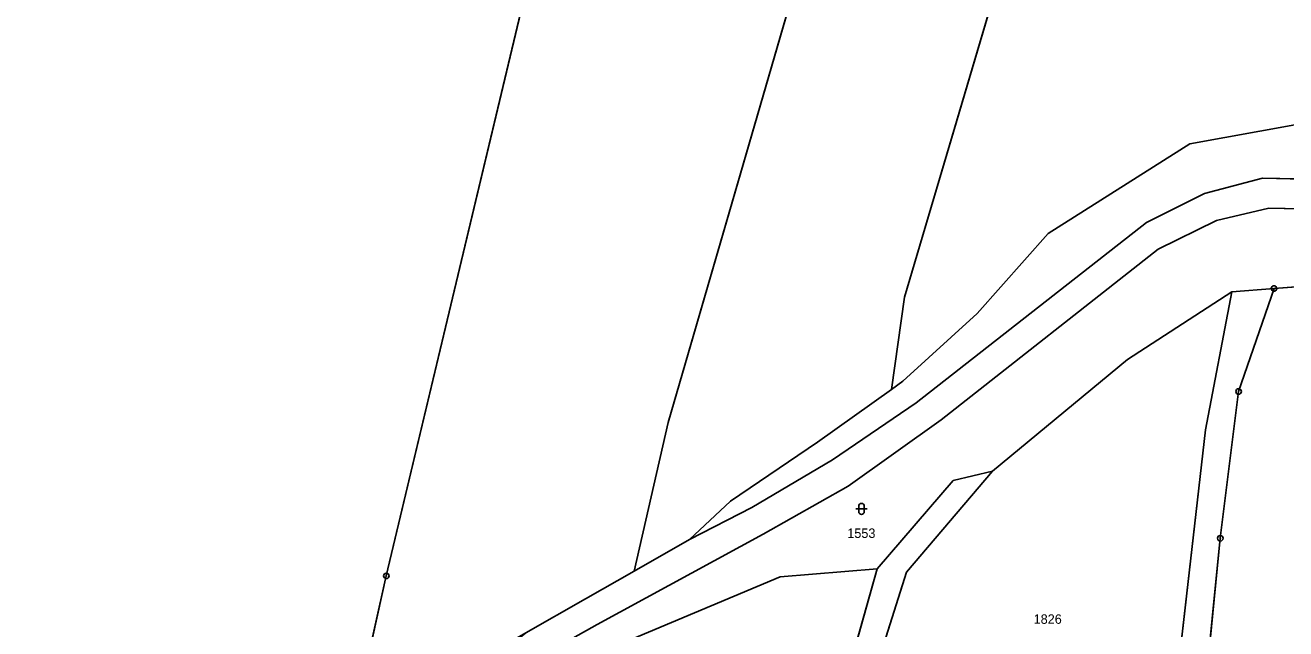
# Model space of a CAD drawing. Extents: x -689422 to -685210, y -987725 to -982160.
# Drawn here: x -688042.1 to -687815.4, y -986093.6 to -985985 of the extents above; entities that cross this region are included whole.
import ezdxf

# ---------------------------------------------------------------- set-up
doc = ezdxf.new("R2010")
doc.units = 0
for name, color, linetype in [('KN_Hranice_parcel', 7, 'Continuous'), ('KN_Parcelni cisla', 7, 'Continuous'), ('KN_Polygon parcely', 7, 'Continuous'), ('KN_POZEMKY_ORNA PUDA', 7, 'Continuous'), ('KN_POZEMKY_OSTATNI PLOCHA', 7, 'Continuous'), ('KN_POZEMKY_TTP', 7, 'Continuous'), ('KN_VYUZITI_17_ostatni plocha_ostatni komunikace', 7, 'Continuous'), ('KN_VYUZITI_23_ostatni plocha_manipulacni plocha', 7, 'Continuous'), ('KN_VYUZITI_27_ostatni plocha_neplodna puda', 7, 'Continuous'), ('KN_Značky bodu BP', 7, 'Continuous'), ('KN_Značky kultur', 7, 'Continuous')]:
    doc.layers.add(name, color=color, linetype=linetype)

msp = doc.modelspace()

# ---------------------------------------------------------------- linework, layer by layer
at = {"layer": 'KN_Hranice_parcel'}
for p, q in [((-687825.09, -986032.95), (-687817.51, -986032.37)), ((-687817.51, -986032.37), (-687796.24, -986030.75)), ((-687899.64, -986060.02), (-687886.33, -986050.54)), ((-687886.33, -986050.54), (-687884.25, -986049.06)), ((-687932.62, -986083.22), (-687922.62, -986077.53)), ((-687941.36, -986088.19), (-687932.62, -986083.22)), ((-687952.09, -986094.33), (-687941.36, -986088.19))]:
    msp.add_line(p, q, dxfattribs=at)
for points in [[(-687845.91, -985636.81), (-687843.43, -985650.56), (-687842.62, -985673.09), (-687847.31, -985720.9), (-687856.89, -985789.86), (-687873.66, -985874.65), (-687926.48, -986056.48), (-687932.62, -986083.22)], [(-687905.28, -985782.43), (-687977.17, -986084.07), (-687983.51, -986112.31)], [(-687886.33, -986050.54), (-687883.99, -986033.92), (-687862.85, -985962.59), (-687843.07, -985902.4), (-687836.95, -985877.51)], [(-687884.25, -986049.06), (-687870.89, -986036.85), (-687858.1, -986022.5), (-687832.64, -986006.37), (-687813.77, -986002.91)], [(-687804.68, -986012.86), (-687819.55, -986012.51), (-687830.03, -986015.27), (-687840.47, -986020.48), (-687881.86, -986052.96), (-687896.94, -986063.18), (-687911.42, -986071.75), (-687922.62, -986077.53)], [(-687774.42, -986041.42), (-687783.45, -986029.99), (-687794.58, -986022.2), (-687806.56, -986018.15), (-687818.46, -986017.93), (-687827.87, -986020.11), (-687838.37, -986025.3), (-687877.36, -986055.98), (-687894.09, -986067.93), (-687909.41, -986076.54), (-687939.27, -986092.84), (-687948.96, -986098.29), (-687955.27, -986103.61), (-687959.46, -986108.04)], [(-687864.46, -986388.44), (-687857.26, -986327.29), (-687848.11, -986250.3), (-687837.55, -986175.06), (-687831.58, -986121.26), (-687827.17, -986077.3), (-687823.88, -986050.9), (-687817.51, -986032.37)], [(-687868.15, -986065.21), (-687843.88, -986045.12), (-687825.09, -986032.95)], [(-687837.25, -986122.85), (-687829.82, -986057.78), (-687825.09, -986032.95)], [(-687922.62, -986077.53), (-687915.26, -986070.63), (-687899.64, -986060.02)], [(-687868.15, -986065.21), (-687883.58, -986083.38), (-687894.31, -986117.13)], [(-687888.89, -986082.81), (-687875.2, -986066.88), (-687868.15, -986065.21)], [(-687947.64, -986420.67), (-687930.55, -986323.8), (-687922.96, -986257.64), (-687912.7, -986207.66), (-687903.4, -986134.51), (-687888.89, -986082.81)], [(-687934.17, -986095.95), (-687906.35, -986084.23), (-687888.89, -986082.81)]]:
    msp.add_lwpolyline(points, dxfattribs=at)
at = {"layer": 'KN_Polygon parcely'}
for points in [[(-687905.28, -985782.43), (-687977.17, -986084.07), (-687983.51, -986112.31), (-687952.09, -986094.33), (-687941.36, -986088.19), (-687932.62, -986083.22), (-687926.48, -986056.48), (-687873.66, -985874.65), (-687856.89, -985789.86), (-687847.31, -985720.9), (-687842.62, -985673.09), (-687843.43, -985650.56), (-687845.91, -985636.81), (-687864.14, -985609.94), (-687883.66, -985582.05), (-687884.77, -985606.4), (-687929.48, -985774.84)], [(-687932.62, -986083.22), (-687922.62, -986077.53), (-687915.26, -986070.63), (-687899.64, -986060.02), (-687886.33, -986050.54), (-687883.99, -986033.92), (-687862.85, -985962.59), (-687843.07, -985902.4), (-687836.95, -985877.51), (-687832.07, -985857.99), (-687816.57, -985776.19), (-687809.85, -985691.45), (-687813.64, -985683.4), (-687817.75, -985677.29), (-687832.59, -985653.31), (-687845.91, -985636.81), (-687843.43, -985650.56), (-687842.62, -985673.09), (-687847.31, -985720.9), (-687856.89, -985789.86), (-687873.66, -985874.65), (-687926.48, -986056.48)], [(-687870.89, -986036.85), (-687858.1, -986022.5), (-687832.64, -986006.37), (-687813.77, -986002.91), (-687795.05, -986004.33), (-687783.52, -985936.32), (-687772.97, -985883.84), (-687807.06, -985882.72), (-687836.95, -985877.51), (-687843.07, -985902.4), (-687862.85, -985962.59), (-687883.99, -986033.92), (-687886.33, -986050.54), (-687884.25, -986049.06)], [(-687899.64, -986060.02), (-687915.26, -986070.63), (-687922.62, -986077.53), (-687911.42, -986071.75), (-687896.94, -986063.18), (-687881.86, -986052.96), (-687840.47, -986020.48), (-687830.03, -986015.27), (-687819.55, -986012.51), (-687804.68, -986012.86), (-687779.39, -986017.03), (-687769.25, -986022.57), (-687787.93, -986004.87), (-687795.05, -986004.33), (-687813.77, -986002.91), (-687832.64, -986006.37), (-687858.1, -986022.5), (-687870.89, -986036.85), (-687884.25, -986049.06), (-687886.33, -986050.54)], [(-687864.46, -986388.44), (-687797.83, -986386.92), (-687801.17, -986347.9), (-687812.02, -986279.24), (-687805.09, -986188.05), (-687799.7, -986131.22), (-687795.83, -986103.69), (-687797.45, -986091.96), (-687799.44, -986053.43), (-687796.24, -986030.75), (-687817.51, -986032.37), (-687823.88, -986050.9), (-687827.17, -986077.3), (-687831.58, -986121.26), (-687837.55, -986175.06), (-687848.11, -986250.3), (-687857.26, -986327.29)], [(-687837.25, -986122.85), (-687829.82, -986057.78), (-687825.09, -986032.95), (-687843.88, -986045.12), (-687868.15, -986065.21), (-687883.58, -986083.38), (-687894.31, -986117.13)], [(-687947.64, -986420.67), (-687930.55, -986323.8), (-687922.96, -986257.64), (-687912.7, -986207.66), (-687903.4, -986134.51), (-687888.89, -986082.81), (-687906.35, -986084.23), (-687934.17, -986095.95), (-687949.34, -986180.13), (-687989.02, -986345.19), (-688003.57, -986407.4)]]:
    msp.add_lwpolyline(points, close=True, dxfattribs=at)
for points in [[(-688175.31, -986930.89), (-688164.95, -986920.32), (-688159.4, -986895.61), (-688195.78, -986878.99), (-688182.85, -986823.42), (-688167.24, -986754.29), (-688165.37, -986743.42), (-688139.35, -986623.85), (-688109.82, -986514.74), (-688083.69, -986418.21), (-688054.13, -986426.81), (-687983.51, -986112.31), (-687977.17, -986084.07), (-687905.28, -985782.43)], [(-687530.03, -986225.82), (-687553.67, -986222.46), (-687576.47, -986216.35), (-687601.36, -986208.73), (-687624.74, -986198.64), (-687647.74, -986185.26), (-687666.84, -986173.32), (-687686.65, -986153.36), (-687706.72, -986132.17), (-687738.67, -986089.16), (-687758.02, -986059.08), (-687770.28, -986039.17), (-687780.07, -986026.97), (-687791.69, -986018), (-687804.68, -986012.86), (-687819.55, -986012.51), (-687830.03, -986015.27)], [(-687830.03, -986015.27), (-687840.47, -986020.48), (-687881.86, -986052.96), (-687896.94, -986063.18), (-687911.42, -986071.75), (-687922.62, -986077.53), (-687932.62, -986083.22), (-687941.36, -986088.19), (-687952.09, -986094.33), (-687959.08, -986099.93), (-687965.63, -986107.91), (-687967.07, -986111.68), (-687959.46, -986108.04), (-687955.27, -986103.61), (-687948.96, -986098.29), (-687939.27, -986092.84), (-687909.41, -986076.54), (-687894.09, -986067.93), (-687877.36, -986055.98), (-687838.37, -986025.3), (-687827.87, -986020.11), (-687818.46, -986017.93), (-687806.56, -986018.15)], [(-687806.56, -986018.15), (-687818.46, -986017.93), (-687827.87, -986020.11), (-687838.37, -986025.3), (-687877.36, -986055.98), (-687894.09, -986067.93), (-687909.41, -986076.54), (-687939.27, -986092.84), (-687948.96, -986098.29), (-687955.27, -986103.61), (-687959.46, -986108.04), (-687934.17, -986095.95), (-687906.35, -986084.23), (-687888.89, -986082.81), (-687875.2, -986066.88), (-687868.15, -986065.21), (-687843.88, -986045.12), (-687825.09, -986032.95), (-687817.51, -986032.37), (-687796.24, -986030.75)], [(-687857.26, -986327.29), (-687848.11, -986250.3), (-687837.55, -986175.06), (-687831.58, -986121.26), (-687827.17, -986077.3), (-687823.88, -986050.9), (-687817.51, -986032.37), (-687825.09, -986032.95), (-687829.82, -986057.78), (-687837.25, -986122.85), (-687843.53, -986176.69), (-687852.93, -986260.13), (-687861.01, -986327.01)], [(-687984.02, -986576.56), (-687970.22, -986535.46), (-687952.38, -986473.5), (-687950.87, -986465.72), (-687942.42, -986422.17), (-687937.14, -986389.17), (-687926.73, -986324.1), (-687918.95, -986258.46), (-687908.92, -986208.25), (-687904.1, -986171.01), (-687898.67, -986134.18), (-687894.31, -986117.13), (-687883.58, -986083.38), (-687868.15, -986065.21), (-687875.2, -986066.88), (-687888.89, -986082.81), (-687903.4, -986134.51), (-687912.7, -986207.66), (-687922.96, -986257.64), (-687930.55, -986323.8), (-687947.64, -986420.67), (-687956.67, -986473.43), (-687972.93, -986529.42), (-687989.54, -986576.41)]]:
    msp.add_lwpolyline(points, dxfattribs=at)
at = {"layer": 'KN_POZEMKY_ORNA PUDA'}
for p, q in [((-687926.48, -986056.48), (-687873.66, -985874.65)), ((-687883.99, -986033.92), (-687862.85, -985962.59)), ((-687862.85, -985962.59), (-687883.99, -986033.92)), ((-687813.77, -986002.91), (-687832.64, -986006.37)), ((-687832.64, -986006.37), (-687858.1, -986022.5)), ((-687858.1, -986022.5), (-687870.89, -986036.85)), ((-687886.33, -986050.54), (-687883.99, -986033.92)), ((-687883.99, -986033.92), (-687886.33, -986050.54)), ((-687843.88, -986045.12), (-687825.09, -986032.95)), ((-687825.09, -986032.95), (-687829.82, -986057.78)), ((-687870.89, -986036.85), (-687884.25, -986049.06)), ((-687868.15, -986065.21), (-687843.88, -986045.12)), ((-687886.33, -986050.54), (-687899.64, -986060.02)), ((-687884.25, -986049.06), (-687886.33, -986050.54)), ((-687932.62, -986083.22), (-687926.48, -986056.48)), ((-687829.82, -986057.78), (-687837.25, -986122.85)), ((-687899.64, -986060.02), (-687915.26, -986070.63)), ((-687888.89, -986082.81), (-687875.2, -986066.88)), ((-687868.15, -986065.21), (-687883.58, -986083.38)), ((-687883.58, -986083.38), (-687868.15, -986065.21)), ((-687875.2, -986066.88), (-687868.15, -986065.21)), ((-687915.26, -986070.63), (-687922.62, -986077.53)), ((-687922.62, -986077.53), (-687932.62, -986083.22)), ((-687934.17, -986095.95), (-687906.35, -986084.23)), ((-687906.35, -986084.23), (-687888.89, -986082.81)), ((-687903.4, -986134.51), (-687888.89, -986082.81)), ((-687888.89, -986082.81), (-687903.4, -986134.51)), ((-687883.58, -986083.38), (-687894.31, -986117.13)), ((-687894.31, -986117.13), (-687883.58, -986083.38))]:
    msp.add_line(p, q, dxfattribs=at)
at = {"layer": 'KN_POZEMKY_OSTATNI PLOCHA'}
for p, q in [((-687905.28, -985782.43), (-687977.17, -986084.07)), ((-687832.64, -986006.37), (-687813.77, -986002.91)), ((-687858.1, -986022.5), (-687832.64, -986006.37)), ((-687830.03, -986015.27), (-687819.55, -986012.51)), ((-687819.55, -986012.51), (-687830.03, -986015.27)), ((-687819.55, -986012.51), (-687804.68, -986012.86)), ((-687804.68, -986012.86), (-687819.55, -986012.51)), ((-687840.47, -986020.48), (-687830.03, -986015.27)), ((-687830.03, -986015.27), (-687840.47, -986020.48)), ((-687818.46, -986017.93), (-687827.87, -986020.11)), ((-687827.87, -986020.11), (-687818.46, -986017.93)), ((-687806.56, -986018.15), (-687818.46, -986017.93)), ((-687818.46, -986017.93), (-687806.56, -986018.15)), ((-687881.86, -986052.96), (-687840.47, -986020.48)), ((-687840.47, -986020.48), (-687881.86, -986052.96)), ((-687827.87, -986020.11), (-687838.37, -986025.3)), ((-687838.37, -986025.3), (-687827.87, -986020.11)), ((-687870.89, -986036.85), (-687858.1, -986022.5)), ((-687838.37, -986025.3), (-687877.36, -986055.98)), ((-687877.36, -986055.98), (-687838.37, -986025.3)), ((-687817.51, -986032.37), (-687825.09, -986032.95)), ((-687825.09, -986032.95), (-687817.51, -986032.37)), ((-687817.51, -986032.37), (-687823.88, -986050.9)), ((-687796.24, -986030.75), (-687817.51, -986032.37)), ((-687825.09, -986032.95), (-687843.88, -986045.12)), ((-687829.82, -986057.78), (-687825.09, -986032.95)), ((-687884.25, -986049.06), (-687870.89, -986036.85)), ((-687843.88, -986045.12), (-687868.15, -986065.21)), ((-687899.64, -986060.02), (-687886.33, -986050.54)), ((-687886.33, -986050.54), (-687884.25, -986049.06)), ((-687823.88, -986050.9), (-687827.17, -986077.3)), ((-687896.94, -986063.18), (-687881.86, -986052.96)), ((-687881.86, -986052.96), (-687896.94, -986063.18)), ((-687877.36, -986055.98), (-687894.09, -986067.93)), ((-687894.09, -986067.93), (-687877.36, -986055.98)), ((-687837.25, -986122.85), (-687829.82, -986057.78)), ((-687915.26, -986070.63), (-687899.64, -986060.02)), ((-687911.42, -986071.75), (-687896.94, -986063.18)), ((-687896.94, -986063.18), (-687911.42, -986071.75)), ((-687875.2, -986066.88), (-687888.89, -986082.81)), ((-687868.15, -986065.21), (-687875.2, -986066.88)), ((-687894.09, -986067.93), (-687909.41, -986076.54)), ((-687909.41, -986076.54), (-687894.09, -986067.93)), ((-687922.62, -986077.53), (-687915.26, -986070.63)), ((-687922.62, -986077.53), (-687911.42, -986071.75)), ((-687911.42, -986071.75), (-687922.62, -986077.53)), ((-687909.41, -986076.54), (-687939.27, -986092.84)), ((-687939.27, -986092.84), (-687909.41, -986076.54)), ((-687932.62, -986083.22), (-687922.62, -986077.53)), ((-687827.17, -986077.3), (-687831.58, -986121.26)), ((-687977.17, -986084.07), (-687983.51, -986112.31)), ((-687941.36, -986088.19), (-687932.62, -986083.22)), ((-687906.35, -986084.23), (-687934.17, -986095.95)), ((-687888.89, -986082.81), (-687906.35, -986084.23)), ((-687952.09, -986094.33), (-687941.36, -986088.19)), ((-687939.27, -986092.84), (-687948.96, -986098.29)), ((-687948.96, -986098.29), (-687939.27, -986092.84))]:
    msp.add_line(p, q, dxfattribs=at)
at = {"layer": 'KN_POZEMKY_TTP'}
for p, q in [((-687977.17, -986084.07), (-687905.28, -985782.43)), ((-687873.66, -985874.65), (-687926.48, -986056.48)), ((-687823.88, -986050.9), (-687817.51, -986032.37)), ((-687817.51, -986032.37), (-687796.24, -986030.75)), ((-687827.17, -986077.3), (-687823.88, -986050.9)), ((-687926.48, -986056.48), (-687932.62, -986083.22)), ((-687831.58, -986121.26), (-687827.17, -986077.3)), ((-687983.51, -986112.31), (-687977.17, -986084.07)), ((-687932.62, -986083.22), (-687941.36, -986088.19)), ((-687941.36, -986088.19), (-687952.09, -986094.33))]:
    msp.add_line(p, q, dxfattribs=at)
at = {"layer": 'KN_VYUZITI_17_ostatni plocha_ostatni komunikace'}
for p, q in [((-687830.03, -986015.27), (-687819.55, -986012.51)), ((-687819.55, -986012.51), (-687804.68, -986012.86)), ((-687840.47, -986020.48), (-687830.03, -986015.27)), ((-687818.46, -986017.93), (-687827.87, -986020.11)), ((-687806.56, -986018.15), (-687818.46, -986017.93)), ((-687881.86, -986052.96), (-687840.47, -986020.48)), ((-687827.87, -986020.11), (-687838.37, -986025.3)), ((-687838.37, -986025.3), (-687877.36, -986055.98)), ((-687825.09, -986032.95), (-687817.51, -986032.37)), ((-687817.51, -986032.37), (-687823.88, -986050.9)), ((-687829.82, -986057.78), (-687825.09, -986032.95)), ((-687823.88, -986050.9), (-687827.17, -986077.3)), ((-687896.94, -986063.18), (-687881.86, -986052.96)), ((-687877.36, -986055.98), (-687894.09, -986067.93)), ((-687837.25, -986122.85), (-687829.82, -986057.78)), ((-687911.42, -986071.75), (-687896.94, -986063.18)), ((-687894.09, -986067.93), (-687909.41, -986076.54)), ((-687922.62, -986077.53), (-687911.42, -986071.75)), ((-687909.41, -986076.54), (-687939.27, -986092.84)), ((-687932.62, -986083.22), (-687922.62, -986077.53)), ((-687827.17, -986077.3), (-687831.58, -986121.26)), ((-687941.36, -986088.19), (-687932.62, -986083.22)), ((-687952.09, -986094.33), (-687941.36, -986088.19)), ((-687939.27, -986092.84), (-687948.96, -986098.29))]:
    msp.add_line(p, q, dxfattribs=at)
at = {"layer": 'KN_VYUZITI_23_ostatni plocha_manipulacni plocha'}
for p, q in [((-687905.28, -985782.43), (-687977.17, -986084.07)), ((-687977.17, -986084.07), (-687983.51, -986112.31))]:
    msp.add_line(p, q, dxfattribs=at)
at = {"layer": 'KN_VYUZITI_27_ostatni plocha_neplodna puda'}
for p, q in [((-687832.64, -986006.37), (-687813.77, -986002.91)), ((-687858.1, -986022.5), (-687832.64, -986006.37)), ((-687819.55, -986012.51), (-687830.03, -986015.27)), ((-687804.68, -986012.86), (-687819.55, -986012.51)), ((-687830.03, -986015.27), (-687840.47, -986020.48)), ((-687827.87, -986020.11), (-687818.46, -986017.93)), ((-687818.46, -986017.93), (-687806.56, -986018.15)), ((-687840.47, -986020.48), (-687881.86, -986052.96)), ((-687838.37, -986025.3), (-687827.87, -986020.11)), ((-687870.89, -986036.85), (-687858.1, -986022.5)), ((-687877.36, -986055.98), (-687838.37, -986025.3)), ((-687817.51, -986032.37), (-687825.09, -986032.95)), ((-687796.24, -986030.75), (-687817.51, -986032.37)), ((-687825.09, -986032.95), (-687843.88, -986045.12)), ((-687884.25, -986049.06), (-687870.89, -986036.85)), ((-687843.88, -986045.12), (-687868.15, -986065.21)), ((-687899.64, -986060.02), (-687886.33, -986050.54)), ((-687886.33, -986050.54), (-687884.25, -986049.06)), ((-687881.86, -986052.96), (-687896.94, -986063.18)), ((-687894.09, -986067.93), (-687877.36, -986055.98)), ((-687915.26, -986070.63), (-687899.64, -986060.02)), ((-687896.94, -986063.18), (-687911.42, -986071.75)), ((-687875.2, -986066.88), (-687888.89, -986082.81)), ((-687868.15, -986065.21), (-687875.2, -986066.88)), ((-687909.41, -986076.54), (-687894.09, -986067.93)), ((-687922.62, -986077.53), (-687915.26, -986070.63)), ((-687911.42, -986071.75), (-687922.62, -986077.53)), ((-687939.27, -986092.84), (-687909.41, -986076.54)), ((-687906.35, -986084.23), (-687934.17, -986095.95)), ((-687888.89, -986082.81), (-687906.35, -986084.23)), ((-687948.96, -986098.29), (-687939.27, -986092.84))]:
    msp.add_line(p, q, dxfattribs=at)
at = {"layer": 'KN_Značky bodu BP'}
for centre, radius in [((-687817.51, -986032.37), 0.5), ((-687817.51, -986032.37), 0.0303), ((-687823.88, -986050.9), 0.5), ((-687823.88, -986050.9), 0.0303), ((-687827.17, -986077.3), 0.5), ((-687827.17, -986077.3), 0.0303), ((-687977.17, -986084.07), 0.5), ((-687977.17, -986084.07), 0.0303)]:
    msp.add_circle(centre, radius, dxfattribs=at)
at = {"layer": 'KN_Značky kultur'}
for p, q in [((-687892.71, -986072.02), (-687890.71, -986072.02)), ((-687892.21, -986071.52), (-687892.21, -986072.52)), ((-687891.21, -986072.52), (-687891.21, -986071.52))]:
    msp.add_line(p, q, dxfattribs=at)
for centre, start, end in [((-687891.71, -986071.52), 0, 180), ((-687891.71, -986072.52), 180, 359.9879)]:
    msp.add_arc(centre, 0.5, start, end, dxfattribs=at)

# ---------------------------------------------------------------- texts
at = {"layer": 'KN_Parcelni cisla'}
for s, p in [('1553', (-687894.26, -986077.24)), ('1826', (-687860.74, -986092.69))]:
    msp.add_text(s, height=1.7, dxfattribs=at).set_placement(p)

doc.saveas('drawing.dxf')
